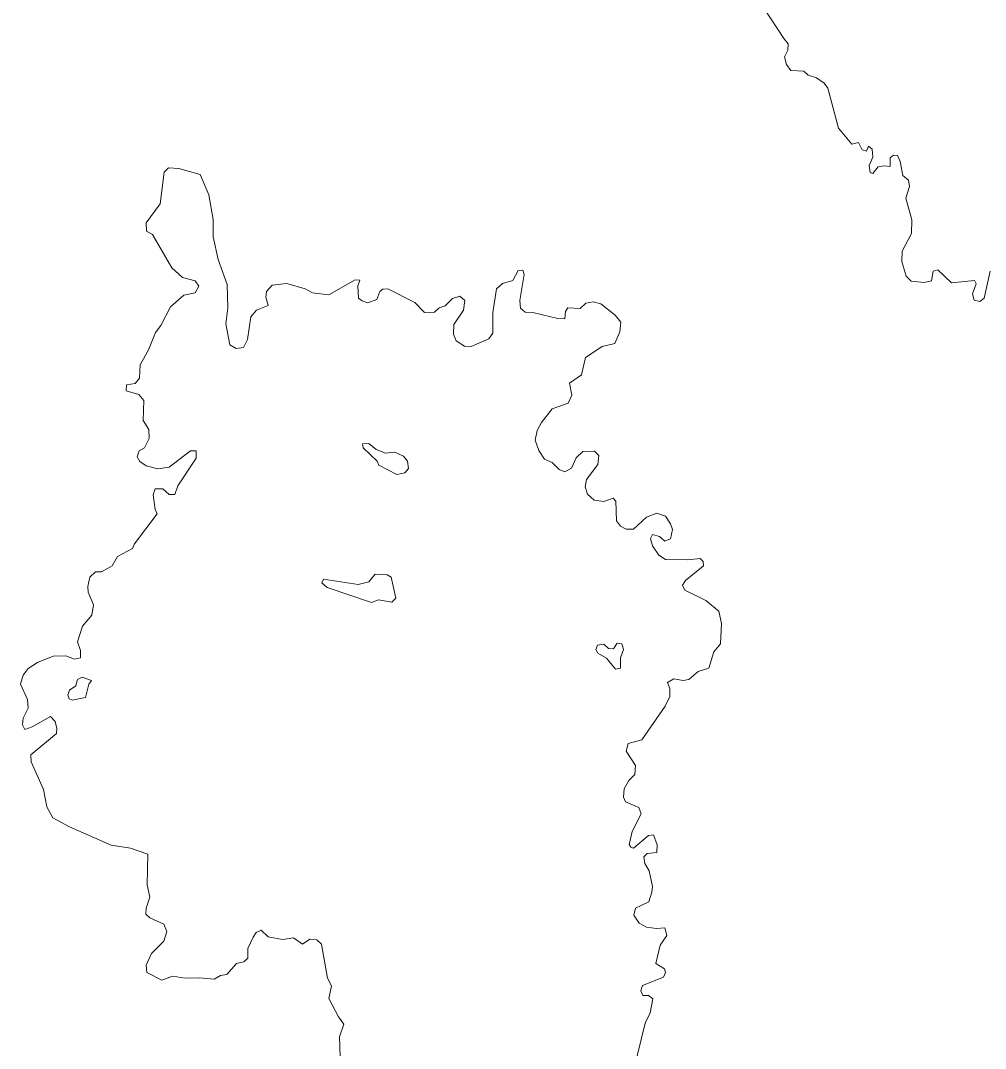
# Model space of a CAD drawing. Extents: x 369010 to 735936, y 6377141 to 6616555.
# Drawn here: x 457096 to 458712, y 6480521 to 6482243 of the extents above; entities that cross this region are included whole.
import ezdxf

# ---------------------------------------------------------------- set-up
doc = ezdxf.new("R2010")
doc.units = 0
doc.header["$LTSCALE"] = 40
doc.layers.add('3', color=7, linetype='Continuous', lineweight=13)

msp = doc.modelspace()

# ---------------------------------------------------------------- linework, layer by layer
at = {"layer": '3'}
for points in [[(458693.35, 6481774.6), (458690.37, 6481785.03), (458696.82, 6481802.07), (458693.84, 6481807.54), (458655.28, 6481803.56), (458632.11, 6481825.25), (458624.33, 6481823.42), (458621.68, 6481806.71), (458609.6, 6481804.06), (458587.59, 6481806.38), (458579.48, 6481814.82), (458572.2, 6481839.15), (458572.69, 6481856.69), (458588.09, 6481886.48), (458588.91, 6481908.99), (458578.49, 6481945.24), (458585.11, 6481965.1), (458583.12, 6481975.85), (458573.69, 6481983.63), (458569.38, 6482006.8), (458564.75, 6482016.9), (458558.13, 6482017.73), (458552.67, 6482013.09), (458552.67, 6481998.36), (458542.24, 6481999.85), (458532.64, 6481997.87), (458523.37, 6481986.78), (458519.07, 6481988.27), (458517.58, 6482000.18), (458523.37, 6482014.25), (458522.55, 6482027.82), (458516.42, 6482032.46), (458512.78, 6482024.18), (458505.83, 6482026.5), (458499.38, 6482038.91), (458488.45, 6482035.93), (458466.11, 6482062.58), (458448.07, 6482129.94), (458441.78, 6482138.38), (458429.37, 6482146.99), (458415.13, 6482151.62), (458407.85, 6482158.57), (458386.17, 6482159.73), (458378.72, 6482169.49), (458375.58, 6482182.24), (458381.04, 6482193.49), (458381.54, 6482203.92), (458374.09, 6482213.19), (458341.32, 6482263.17)], [(457367, 6481812.67), (457349.12, 6481828.56), (457316.52, 6481884.66), (457306.59, 6481890.12), (457306.09, 6481904.36), (457329.59, 6481935.8), (457336.21, 6481989.26), (457343.5, 6481996.54), (457360.54, 6481995.05), (457396.46, 6481984.96), (457411.19, 6481951.19), (457418.14, 6481909.49), (457418.14, 6481880.85), (457426.41, 6481842.46), (457441.47, 6481801.08), (457442.96, 6481761.86), (457439.49, 6481734.88), (457446.11, 6481699.96), (457456.54, 6481693.84), (457468.95, 6481694.99), (457475.57, 6481708.9), (457481.36, 6481746.8), (457490.63, 6481757.72), (457510.16, 6481765.83), (457506.35, 6481779.4), (457507.84, 6481789.33), (457517.11, 6481799.92), (457541.44, 6481802.24), (457572.55, 6481793.3), (457584.47, 6481787.01), (457612.27, 6481783.54), (457655.97, 6481808.36), (457664.08, 6481808.03), (457660.6, 6481798.76), (457661.76, 6481777.75), (457667.88, 6481773.61), (457677.65, 6481770.13), (457692.71, 6481775.93), (457697.67, 6481789), (457702.31, 6481792.97), (457710.92, 6481793.3), (457755.93, 6481770.46), (457772.15, 6481753.75), (457788.87, 6481754.24), (457796.98, 6481761.86), (457807.07, 6481765.33), (457818.99, 6481777.08), (457831.4, 6481781.22), (457840.01, 6481774.27), (457837.69, 6481758.05), (457821.31, 6481733.72), (457820.98, 6481717.83), (457825.61, 6481706.25), (457839.51, 6481697.31), (457850.6, 6481696.81), (457880.39, 6481709.72), (457886.68, 6481719.32), (457887.01, 6481753.75), (457893.14, 6481793.3), (457903.23, 6481802.24), (457920.28, 6481807.54), (457929.22, 6481824.25), (457937.32, 6481825.08), (457939.31, 6481817.63), (457932.19, 6481774.27), (457933.35, 6481761.2), (457941.13, 6481754.24), (457953.71, 6481753.75), (457995.58, 6481743.65), (458007.17, 6481743.32), (458008.66, 6481755.4), (458012.63, 6481761.86), (458033.15, 6481760.37), (458042.75, 6481769.31), (458055.16, 6481771.95), (458067.91, 6481768.48), (458091.57, 6481749.61), (458101.17, 6481737.53), (458099.35, 6481721.31), (458091.08, 6481701.94), (458069.89, 6481696.81), (458042.25, 6481678.61), (458035.3, 6481649.65), (458015.44, 6481635.74), (458018.92, 6481615.55), (458013.13, 6481601.98), (457986.48, 6481592.71), (457968.6, 6481569.54), (457960.99, 6481555.97), (457957.85, 6481540.08), (457963.64, 6481522.7), (457973.24, 6481508.31), (457986.15, 6481502.51), (457998.06, 6481490.6), (458007.66, 6481486.62), (458018.59, 6481493.24), (458026.37, 6481510.29), (458037.62, 6481521.05), (458057.15, 6481521.55), (458064.43, 6481514.1)], [(458720.16, 6481822.93), (458710.06, 6481777.75), (458702.78, 6481772.28), (458693.35, 6481774.6)], [(457476.07, 6480687.9), (457476.56, 6480672.01), (457469.44, 6480665.89), (457457.53, 6480662.75), (457441.31, 6480644.54), (457430.39, 6480643.05), (457419.96, 6480636.43), (457395.13, 6480638.75), (457371.96, 6480638.42), (457349.95, 6480641.56), (457332.08, 6480634.94), (457307.25, 6480647.68), (457305.76, 6480660.1), (457315.03, 6480679.79), (457335.55, 6480700.31), (457340.68, 6480716.53), (457335.55, 6480728.62), (457311.89, 6480739.37), (457305.43, 6480745.33), (457306.09, 6480755.76), (457312.38, 6480773.96), (457307.75, 6480794.49), (457308.91, 6480845.96), (457279.78, 6480856.38), (457247.34, 6480861.02), (457177.33, 6480891.97), (457149.86, 6480907.03), (457139.76, 6480925.23), (457133.97, 6480954.36), (457113.45, 6481000.7), (457112.95, 6481012.79), (457155.98, 6481048.37), (457156.31, 6481056.98), (457153.66, 6481068.56), (457145.55, 6481076.67), (457115.27, 6481059.29), (457102.52, 6481055.32), (457099.05, 6481062.77), (457100.21, 6481074.02), (457108.32, 6481090.9), (457107.16, 6481105.3), (457095.57, 6481131.29), (457099.87, 6481146.35), (457108.32, 6481157.11), (457123.87, 6481167.2), (457150.19, 6481178.12), (457171.37, 6481178.46), (457185.77, 6481172.99), (457195.87, 6481175.31), (457196.2, 6481187.39), (457191.23, 6481202.12), (457199.34, 6481228.44), (457214.73, 6481246.64), (457217.88, 6481264.02), (457208.61, 6481285.37), (457208.28, 6481294.97), (457211.76, 6481310.53), (457221.35, 6481319.47), (457231.45, 6481319.47), (457248.83, 6481329.06), (457258.1, 6481344.95), (457283.25, 6481358.52), (457286.4, 6481366.3), (457324.3, 6481416.62), (457320.82, 6481423.9), (457317.84, 6481448.39), (457320.82, 6481458.32), (457334.06, 6481458.32), (457344.49, 6481448.72), (457354.09, 6481449.05), (457359.22, 6481463.45), (457389.84, 6481509.96), (457389.84, 6481521.88), (457380.4, 6481521.88), (457344.49, 6481494.73), (457325.46, 6481491.75), (457305.76, 6481497.05), (457295.67, 6481504), (457290.7, 6481512.28), (457294.34, 6481521.88), (457303.28, 6481527.34), (457311.06, 6481542.73), (457310.23, 6481557.96), (457300.96, 6481573.02), (457302.12, 6481606.61), (457293.68, 6481616.71), (457272.5, 6481622.5), (457273.32, 6481632.6), (457287.56, 6481634.92), (457294.84, 6481643.85), (457295.83, 6481666.36), (457310.23, 6481692.68), (457321.48, 6481720.48), (457330.75, 6481732.07), (457346.97, 6481763.51), (457369.32, 6481782.88), (457387.85, 6481786.68), (457394.47, 6481797.94), (457387.85, 6481807.21), (457367, 6481812.67)], [(458064.43, 6481514.1), (458062.61, 6481499.37), (458043.58, 6481474.21), (458041.26, 6481461.47), (458045.56, 6481449.55), (458056.65, 6481439.46), (458072.87, 6481437.14), (458088.26, 6481442.6), (458092.9, 6481437.47), (458093.73, 6481404.53), (458100.68, 6481396.09), (458109.95, 6481390.96), (458122.52, 6481390.96), (458144.54, 6481411.15), (458161.58, 6481417.77), (458175.98, 6481412.31), (458184.42, 6481399.9), (458187.57, 6481390.3), (458184.42, 6481374.41), (458174.82, 6481370.44), (458166.22, 6481378.72), (458154.3, 6481381.69), (458151.16, 6481375.24), (458154.3, 6481362.83), (458164.73, 6481346.94), (458176.31, 6481339.99), (458213.55, 6481339.16), (458234.07, 6481341.81), (458239.37, 6481336.84), (458239.87, 6481329.06), (458209.41, 6481304.74), (458204.45, 6481296.96), (458208.59, 6481288.52), (458243.51, 6481270.97), (458265.19, 6481253.26), (458270.15, 6481232.74), (458268.33, 6481198.65), (458257.08, 6481185.08), (458248.97, 6481157.93), (458231.09, 6481152.47), (458215.21, 6481139.07), (458205.94, 6481137.08), (458190.05, 6481140.22), (458179.62, 6481133.6), (458183.1, 6481123.84), (458183.1, 6481110.27), (458175.32, 6481094.05), (458136.43, 6481037.94), (458113.59, 6481031.32), (458110.11, 6481018.91), (458126, 6480994.58), (458124.51, 6480979.85), (458114.75, 6480969.76), (458106.97, 6480955.52), (458105.48, 6480941.62), (458109.28, 6480933.84), (458131.46, 6480924.57), (458135.27, 6480913.65), (458120.21, 6480883.86), (458115.24, 6480862.18), (458117.89, 6480857.87), (458122.69, 6480856.38), (458147.51, 6480877.24), (458155.96, 6480878.4), (458162.24, 6480861.85), (458161.42, 6480848.94), (458145.53, 6480847.12), (458139.74, 6480841.66), (458141.72, 6480830.4), (458148.67, 6480817.99), (458154.3, 6480792.17), (458153.47, 6480782.4), (458148.01, 6480766.19), (458125.67, 6480755.76), (458122.85, 6480743.68), (458131.79, 6480730.6), (458144.2, 6480723.65), (458161.25, 6480721.33), (458174.82, 6480722.49), (458178.3, 6480710.08), (458167.04, 6480693.69), (458159.93, 6480662.75), (458174.49, 6480653.97), (458176.15, 6480647.68), (458172.67, 6480639.91), (458137.42, 6480626), (458134.77, 6480617.07), (458138.25, 6480609.45), (458147.85, 6480609.45), (458154.8, 6480603.49), (458150.16, 6480580.32), (458142.05, 6480562.95), (458122.85, 6480485.16)], [(457631.64, 6480490.12), (457629.82, 6480540.11), (457637.43, 6480560.96), (457628.16, 6480573.7), (457611.94, 6480604.32), (457616.58, 6480625.67), (457609.63, 6480638.42), (457600.03, 6480695.35), (457591.75, 6480702.63), (457580.17, 6480703.79), (457568.09, 6480695.35), (457552.86, 6480706.11), (457534.65, 6480703.13), (457510.32, 6480707.76), (457498.41, 6480718.52), (457490.46, 6480714.71), (457485, 6480706.93), (457476.07, 6480687.9)]]:
    msp.add_lwpolyline(points, dxfattribs=at)
for points in [[(457725.98, 6481482.49), (457739.22, 6481485.47), (457745.34, 6481492.58), (457743.85, 6481505), (457737.4, 6481513.27), (457722.5, 6481519.89), (457706.94, 6481518.24), (457691.39, 6481524.19), (457679.14, 6481534.62), (457668.55, 6481533.79), (457669.37, 6481526.84), (457692.88, 6481504.66), (457696.02, 6481498.21)], [(457717.87, 6481268.66), (457724.32, 6481274.94), (457716.21, 6481310.36), (457709.92, 6481314.5), (457689.57, 6481315.33), (457678.81, 6481302.75), (457660.93, 6481297.78), (457603.34, 6481307.22), (457600.19, 6481300.6), (457609.13, 6481292.82), (457683.28, 6481267.66), (457695.03, 6481272.13)], [(458095.05, 6481199.81), (458088.93, 6481190.04), (458080.65, 6481190.54), (458072.54, 6481197.82), (458062.11, 6481196.33), (458059.47, 6481189.38), (458062.61, 6481182.76), (458077.18, 6481174.65), (458092.4, 6481156.11), (458100.84, 6481157.93), (458100.84, 6481174.98), (458105.81, 6481189.38), (458103.16, 6481198.65)], [(457199.01, 6481142.54), (457191.23, 6481138.57), (457188.09, 6481128.14), (457177.66, 6481121.19), (457175.01, 6481112.59), (457176.83, 6481106.46), (457182.3, 6481104.48), (457204.31, 6481108.78), (457209.77, 6481130.79), (457214.4, 6481137.08)]]:
    msp.add_lwpolyline(points, close=True, dxfattribs=at)

doc.saveas('drawing.dxf')
